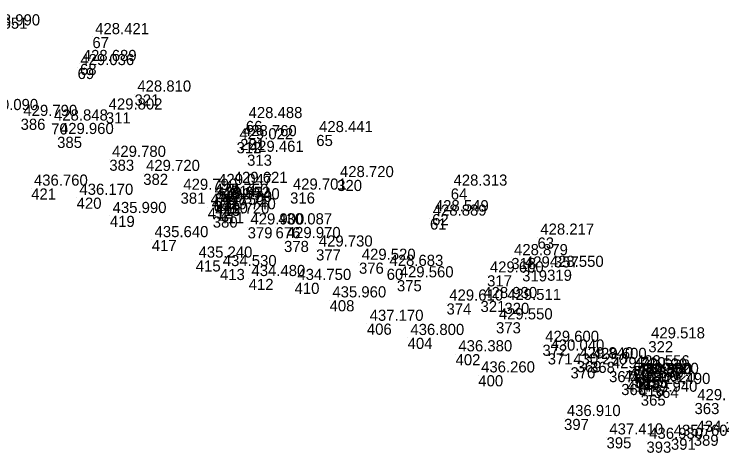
# Model space of a CAD drawing. Extents: x -874038 to -859694, y -1059487 to -1049069.
# Drawn here: x -861288 to -861212, y -1057510.2 to -1057463 of the extents above; entities that cross this region are included whole.
import ezdxf

# ---------------------------------------------------------------- set-up
doc = ezdxf.new("R2010")
doc.units = 0
doc.layers.add('Vrstva 60', color=7, linetype='Continuous')
doc.layers.add('Vrstva 61', color=7, linetype='Continuous')

msp = doc.modelspace()

# ---------------------------------------------------------------- linework, layer by layer
at = {"layer": 'Vrstva 60'}
for p, q in [((-861279.511, -1057465.445), (-861279.511, -1057465.445)), ((-861280.85, -1057468.337), (-861280.85, -1057468.337)), ((-861281.11, -1057468.777), (-861281.11, -1057468.777)), ((-861274.97, -1057471.63), (-861274.97, -1057471.63)), ((-861278.062, -1057473.56), (-861278.062, -1057473.56)), ((-861287.25, -1057474.25), (-861287.25, -1057474.25)), ((-861283.948, -1057474.746), (-861283.948, -1057474.746)), ((-861262.979, -1057474.487), (-861262.979, -1057474.487)), ((-861283.31, -1057476.2), (-861283.31, -1057476.2)), ((-861255.383, -1057475.993), (-861255.383, -1057475.993)), ((-861263.973, -1057476.773), (-861263.973, -1057476.773)), ((-861263.59, -1057476.43), (-861263.59, -1057476.43)), ((-861262.841, -1057478.118), (-861262.841, -1057478.118)), ((-861277.69, -1057478.66), (-861277.69, -1057478.66)), ((-861274.03, -1057480.18), (-861274.03, -1057480.18)), ((-861253.13, -1057480.84), (-861253.13, -1057480.84)), ((-861264.578, -1057481.468), (-861264.578, -1057481.468)), ((-861286.11, -1057481.76), (-861286.11, -1057481.76)), ((-861270.01, -1057482.21), (-861270.01, -1057482.21)), ((-861266.255, -1057481.688), (-861266.255, -1057481.688)), ((-861258.206, -1057482.19), (-861258.206, -1057482.19)), ((-861240.891, -1057481.76), (-861240.891, -1057481.76)), ((-861281.21, -1057482.75), (-861281.21, -1057482.75)), ((-861266.65, -1057482.75), (-861266.65, -1057482.75)), ((-861266.45, -1057483.082), (-861266.45, -1057483.082)), ((-861267.08, -1057483.82), (-861267.08, -1057483.82)), ((-861266.26, -1057483.52), (-861266.26, -1057483.52)), ((-861265.43, -1057483.24), (-861265.43, -1057483.24)), ((-861265.85, -1057484.31), (-861265.85, -1057484.31)), ((-861242.9, -1057484.519), (-861242.9, -1057484.519)), ((-861277.63, -1057484.71), (-861277.63, -1057484.71)), ((-861266.54, -1057484.78), (-861266.54, -1057484.78)), ((-861243.129, -1057484.993), (-861243.129, -1057484.993)), ((-861262.78, -1057485.94), (-861262.78, -1057485.94)), ((-861259.777, -1057485.934), (-861259.777, -1057485.934)), ((-861273.11, -1057487.31), (-861273.11, -1057487.31)), ((-861258.86, -1057487.41), (-861258.86, -1057487.41)), ((-861231.537, -1057487.042), (-861231.537, -1057487.042)), ((-861255.41, -1057488.32), (-861255.41, -1057488.32)), ((-861268.37, -1057489.51), (-861268.37, -1057489.51)), ((-861250.78, -1057489.75), (-861250.78, -1057489.75)), ((-861234.368, -1057489.25), (-861234.368, -1057489.25)), ((-861265.76, -1057490.43), (-861265.76, -1057490.43)), ((-861247.795, -1057490.408), (-861247.795, -1057490.408)), ((-861233.192, -1057490.573), (-861233.192, -1057490.573)), ((-861230.51, -1057490.51), (-861230.51, -1057490.51)), ((-861262.67, -1057491.5), (-861262.67, -1057491.5)), ((-861236.974, -1057491.115), (-861236.974, -1057491.115)), ((-861257.72, -1057491.92), (-861257.72, -1057491.92)), ((-861246.69, -1057491.64), (-861246.69, -1057491.64)), ((-861253.95, -1057493.8), (-861253.95, -1057493.8)), ((-861241.35, -1057494.14), (-861241.35, -1057494.14)), ((-861237.681, -1057493.872), (-861237.681, -1057493.872)), ((-861235.104, -1057494.076), (-861235.104, -1057494.076)), ((-861249.93, -1057496.32), (-861249.93, -1057496.32)), ((-861236.01, -1057496.17), (-861236.01, -1057496.17)), ((-861245.54, -1057497.85), (-861245.54, -1057497.85)), ((-861219.598, -1057498.213), (-861219.598, -1057498.213)), ((-861231.01, -1057498.59), (-861231.01, -1057498.59)), ((-861240.37, -1057499.61), (-861240.37, -1057499.61)), ((-861230.44, -1057499.52), (-861230.44, -1057499.52)), ((-861227.32, -1057500.36), (-861227.32, -1057500.36)), ((-861225.88, -1057500.43), (-861225.88, -1057500.43)), ((-861227.98, -1057501.02), (-861227.98, -1057501.02)), ((-861221.244, -1057501.227), (-861221.244, -1057501.227)), ((-861237.92, -1057501.88), (-861237.92, -1057501.88)), ((-861223.83, -1057501.43), (-861223.83, -1057501.43)), ((-861221.51, -1057501.57), (-861221.51, -1057501.57)), ((-861221.097, -1057502.069), (-861221.097, -1057502.069)), ((-861220.977, -1057502.064), (-861220.977, -1057502.064)), ((-861220.26, -1057502.04), (-861220.26, -1057502.04)), ((-861222.52, -1057502.82), (-861222.52, -1057502.82)), ((-861221.89, -1057502.46), (-861221.89, -1057502.46)), ((-861221.05, -1057502.26), (-861221.05, -1057502.26)), ((-861220.6, -1057502.95), (-861220.6, -1057502.95)), ((-861219.01, -1057503.13), (-861219.01, -1057503.13)), ((-861220.41, -1057503.96), (-861220.41, -1057503.96)), ((-861214.62, -1057504.87), (-861214.62, -1057504.87)), ((-861228.68, -1057506.58), (-861228.68, -1057506.58)), ((-861224.1, -1057508.56), (-861224.1, -1057508.56)), ((-861217.16, -1057508.71), (-861217.16, -1057508.71)), ((-861214.7, -1057508.28), (-861214.7, -1057508.28)), ((-861212.03, -1057508.6), (-861212.03, -1057508.6)), ((-861219.8, -1057509.03), (-861219.8, -1057509.03))]:
    msp.add_line(p, q, dxfattribs=at)

# ---------------------------------------------------------------- texts
for s, p in [('67', (-861279.511, -1057466.645)), ('68', (-861280.85, -1057469.537)), ('69', (-861281.11, -1057469.977)), ('321', (-861274.97, -1057472.83)), ('311', (-861278.062, -1057474.76)), ('386', (-861287.25, -1057475.45)), ('70', (-861283.948, -1057475.946)), ('66', (-861262.979, -1057475.687)), ('385', (-861283.31, -1057477.4)), ('65', (-861255.383, -1057477.193)), ('312', (-861263.973, -1057477.973)), ('281', (-861263.59, -1057477.63)), ('313', (-861262.841, -1057479.318)), ('383', (-861277.69, -1057479.86)), ('382', (-861274.03, -1057481.38)), ('320', (-861253.13, -1057482.04)), ('314', (-861264.578, -1057482.668)), ('421', (-861286.11, -1057482.96)), ('381', (-861270.01, -1057483.41)), ('315', (-861266.255, -1057482.888)), ('316', (-861258.206, -1057483.39)), ('64', (-861240.891, -1057482.96)), ('420', (-861281.21, -1057483.95)), ('409', (-861266.65, -1057483.95)), ('677', (-861266.45, -1057484.282)), ('412', (-861267.08, -1057485.02)), ('413', (-861266.26, -1057484.72)), ('410', (-861265.43, -1057484.44)), ('411', (-861265.85, -1057485.51)), ('62', (-861242.9, -1057485.719)), ('419', (-861277.63, -1057485.91)), ('380', (-861266.54, -1057485.98)), ('61', (-861243.129, -1057486.193)), ('379', (-861262.78, -1057487.14)), ('676', (-861259.777, -1057487.134)), ('417', (-861273.11, -1057488.51)), ('378', (-861258.86, -1057488.61)), ('63', (-861231.537, -1057488.242)), ('377', (-861255.41, -1057489.52)), ('318', (-861234.368, -1057490.45)), ('415', (-861268.37, -1057490.71)), ('376', (-861250.78, -1057490.95)), ('413', (-861265.76, -1057491.63)), ('60', (-861247.795, -1057491.608)), ('319', (-861233.192, -1057491.773)), ('319', (-861230.51, -1057491.71)), ('412', (-861262.67, -1057492.7)), ('317', (-861236.974, -1057492.315)), ('410', (-861257.72, -1057493.12)), ('375', (-861246.69, -1057492.84)), ('408', (-861253.95, -1057495)), ('374', (-861241.35, -1057495.34)), ('321', (-861237.681, -1057495.072)), ('320', (-861235.104, -1057495.276)), ('406', (-861249.93, -1057497.52)), ('373', (-861236.01, -1057497.37)), ('404', (-861245.54, -1057499.05)), ('322', (-861219.598, -1057499.413)), ('372', (-861231.01, -1057499.79)), ('402', (-861240.37, -1057500.81)), ('371', (-861230.44, -1057500.72)), ('369', (-861227.32, -1057501.56)), ('368', (-861225.88, -1057501.63)), ('370', (-861227.98, -1057502.22)), ('59', (-861221.244, -1057502.427)), ('400', (-861237.92, -1057503.08)), ('367', (-861223.83, -1057502.63)), ('414', (-861221.51, -1057502.77)), ('58', (-861221.097, -1057503.269)), ('675', (-861220.977, -1057503.264)), ('415', (-861220.26, -1057503.24)), ('366', (-861222.52, -1057504.02)), ('417', (-861221.89, -1057503.66)), ('418', (-861221.05, -1057503.46)), ('416', (-861220.6, -1057504.15)), ('364', (-861219.01, -1057504.33)), ('365', (-861220.41, -1057505.16)), ('363', (-861214.62, -1057506.07)), ('397', (-861228.68, -1057507.78)), ('395', (-861224.1, -1057509.76)), ('391', (-861217.16, -1057509.91)), ('389', (-861214.7, -1057509.48)), ('393', (-861219.8, -1057510.23))]:
    msp.add_text(s, height=1.2, dxfattribs=at).set_placement(p)
at = {"layer": 'Vrstva 61'}
for s, p in [('429.651', (-861292.314, -1057464.559)), ('428.990', (-861290.95, -1057464.2)), ('428.421', (-861279.211, -1057465.145)), ('428.689', (-861280.55, -1057468.037)), ('429.036', (-861280.81, -1057468.477)), ('428.810', (-861274.67, -1057471.33)), ('430.090', (-861291.16, -1057473.32)), ('429.802', (-861277.762, -1057473.26)), ('429.790', (-861286.95, -1057473.95)), ('428.848', (-861283.648, -1057474.446)), ('428.488', (-861262.679, -1057474.187)), ('429.960', (-861283.01, -1057475.9)), ('428.441', (-861255.083, -1057475.693)), ('429.022', (-861263.673, -1057476.473)), ('428.760', (-861263.29, -1057476.13)), ('429.461', (-861262.541, -1057477.818)), ('429.780', (-861277.39, -1057478.36)), ('429.720', (-861273.73, -1057479.88)), ('428.720', (-861252.83, -1057480.54)), ('429.621', (-861264.278, -1057481.168)), ('436.760', (-861285.81, -1057481.46)), ('429.790', (-861269.71, -1057481.91)), ('429.047', (-861265.955, -1057481.388)), ('429.701', (-861257.906, -1057481.89)), ('428.313', (-861240.591, -1057481.46)), ('436.170', (-861280.91, -1057482.45)), ('429.750', (-861266.35, -1057482.45)), ('429.952', (-861266.15, -1057482.782)), ('429.750', (-861266.78, -1057483.52)), ('429.750', (-861265.96, -1057483.22)), ('429.740', (-861265.13, -1057482.94)), ('429.740', (-861265.55, -1057484.01)), ('428.549', (-861242.6, -1057484.219)), ('435.990', (-861277.33, -1057484.41)), ('429.720', (-861266.24, -1057484.48)), ('428.889', (-861242.829, -1057484.693)), ('429.900', (-861262.48, -1057485.64)), ('430.087', (-861259.477, -1057485.634)), ('435.640', (-861272.81, -1057487.01)), ('429.970', (-861258.56, -1057487.11)), ('428.217', (-861231.237, -1057486.742)), ('429.730', (-861255.11, -1057488.02)), ('435.240', (-861268.07, -1057489.21)), ('429.520', (-861250.48, -1057489.45)), ('428.879', (-861234.068, -1057488.95)), ('434.530', (-861265.46, -1057490.13)), ('428.683', (-861247.495, -1057490.108)), ('429.357', (-861232.892, -1057490.273)), ('428.550', (-861230.21, -1057490.21)), ('434.480', (-861262.37, -1057491.2)), ('429.600', (-861236.674, -1057490.815)), ('434.750', (-861257.42, -1057491.62)), ('429.560', (-861246.39, -1057491.34)), ('435.960', (-861253.65, -1057493.5)), ('429.610', (-861241.05, -1057493.84)), ('428.930', (-861237.381, -1057493.572)), ('429.511', (-861234.804, -1057493.776)), ('437.170', (-861249.63, -1057496.02)), ('429.550', (-861235.71, -1057495.87)), ('436.800', (-861245.24, -1057497.55)), ('429.518', (-861219.298, -1057497.913)), ('429.600', (-861230.71, -1057498.29)), ('436.380', (-861240.07, -1057499.31)), ('430.040', (-861230.14, -1057499.22)), ('429.840', (-861227.02, -1057500.06)), ('429.600', (-861225.58, -1057500.13)), ('430.250', (-861227.68, -1057500.72)), ('428.556', (-861220.944, -1057500.927)), ('436.260', (-861237.62, -1057501.58)), ('429.710', (-861223.53, -1057501.13)), ('429.520', (-861221.21, -1057501.27)), ('431.330', (-861220.797, -1057501.769)), ('429.900', (-861220.677, -1057501.764)), ('429.520', (-861219.96, -1057501.74)), ('429.930', (-861222.22, -1057502.52)), ('429.530', (-861221.59, -1057502.16)), ('429.570', (-861220.75, -1057501.96)), ('429.520', (-861220.3, -1057502.65)), ('429.490', (-861218.71, -1057502.83)), ('429.940', (-861220.11, -1057503.66)), ('429.600', (-861214.32, -1057504.57)), ('436.910', (-861228.38, -1057506.28)), ('437.410', (-861223.8, -1057508.26)), ('435.760', (-861216.86, -1057508.41)), ('434.220', (-861214.4, -1057507.98)), ('436.930', (-861219.5, -1057508.73))]:
    msp.add_text(s, height=1.2, dxfattribs=at).set_placement(p)

doc.saveas('drawing.dxf')
